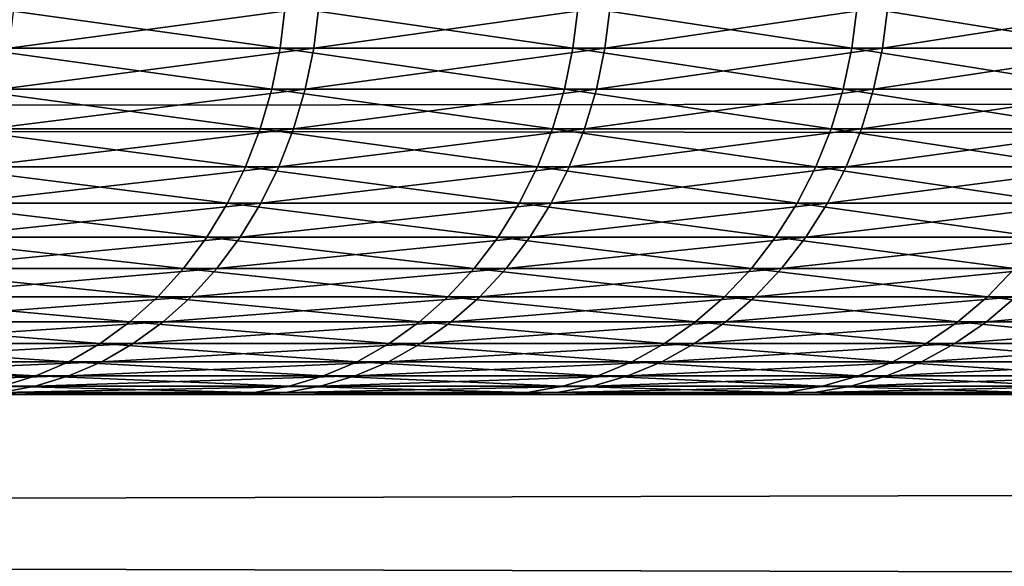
# Model space of a CAD drawing. Header units: millimetres. Extents: x -184 to 165, y -135 to 242.
# Tile 1049 of 1056: x -90.715 to -90.142, y 0.1 to 0.418. Entities that reach past the tile are written whole.
import ezdxf

# ---------------------------------------------------------------- set-up
doc = ezdxf.new("R2010")
doc.units = ezdxf.units.MM
doc.header["$LTSCALE"] = 41.718519
for name, color, linetype in [('384', 7, 'CONTINUOUS'), ('386', 7, 'CONTINUOUS'), ('427', 7, 'CONTINUOUS'), ('440', 7, 'CONTINUOUS')]:
    doc.layers.add(name, color=color, linetype=linetype)

msp = doc.modelspace()

# ---------------------------------------------------------------- linework, layer by layer
at = {"layer": '384', "linetype": 'CONTINUOUS'}
for points in [[(-166.96832, 0.7076, 60), (-30.3233, 0.42605, 60), (-167.27284, 0.29533, 60), (-166.96832, 0.7076, 60)], [(-30.3233, 0.42605, 60), (-29.9692, -0.05802, 60), (-167.27284, 0.29533, 60), (-30.3233, 0.42605, 60)], [(-167.27284, 0.29533, 60), (-29.9692, -0.05802, 60), (-167.57487, -0.11876, 60), (-167.27284, 0.29533, 60)]]:
    msp.add_3dface(points, dxfattribs=at)
at = {"layer": '386', "linetype": 'CONTINUOUS'}
for points in [[(-30.22716, 0.29533, 63), (-30.53168, 0.7076, 63), (-167.1767, 0.42605, 63), (-30.22716, 0.29533, 63)], [(-30.22716, 0.29533, 63), (-167.1767, 0.42605, 63), (-167.5308, -0.05802, 63), (-30.22716, 0.29533, 63)], [(-29.92513, -0.11876, 63), (-30.22716, 0.29533, 63), (-167.5308, -0.05802, 63), (-29.92513, -0.11876, 63)]]:
    msp.add_3dface(points, dxfattribs=at)
at = {"layer": '427', "linetype": 'CONTINUOUS'}
for points in [[(-90.56371, 0.40154, 5.66292), (-90.73912, 0.42584, 5.91598), (-90.742, 0.40154, 5.91387), (-90.56371, 0.40154, 5.66292)], [(-90.56076, 0.42584, 5.66494), (-90.73912, 0.42584, 5.91598), (-90.56371, 0.40154, 5.66292), (-90.56076, 0.42584, 5.66494)], [(-90.71873, 0.42584, -5.8881), (-90.54124, 0.42584, -5.63644), (-90.72162, 0.40154, -5.886), (-90.71873, 0.42584, -5.8881)], [(-90.72162, 0.40154, -5.886), (-90.54124, 0.42584, -5.63644), (-90.54419, 0.40154, -5.63443), (-90.72162, 0.40154, -5.886)], [(-90.39322, 0.40154, 5.4066), (-90.56076, 0.42584, 5.66494), (-90.56371, 0.40154, 5.66292), (-90.39322, 0.40154, 5.4066)], [(-90.39022, 0.42584, 5.40853), (-90.56076, 0.42584, 5.66494), (-90.39322, 0.40154, 5.4066), (-90.39022, 0.42584, 5.40853)], [(-90.54124, 0.42584, -5.63644), (-90.37158, 0.42584, -5.37944), (-90.54419, 0.40154, -5.63443), (-90.54124, 0.42584, -5.63644)], [(-90.54419, 0.40154, -5.63443), (-90.37158, 0.42584, -5.37944), (-90.37459, 0.40154, -5.37752), (-90.54419, 0.40154, -5.63443)], [(-90.23071, 0.40154, 5.14515), (-90.39022, 0.42584, 5.40853), (-90.39322, 0.40154, 5.4066), (-90.23071, 0.40154, 5.14515)], [(-90.22765, 0.42584, 5.14698), (-90.39022, 0.42584, 5.40853), (-90.23071, 0.40154, 5.14515), (-90.22765, 0.42584, 5.14698)], [(-90.37158, 0.42584, -5.37944), (-90.20992, 0.42584, -5.11734), (-90.37459, 0.40154, -5.37752), (-90.37158, 0.42584, -5.37944)], [(-90.37459, 0.40154, -5.37752), (-90.20992, 0.42584, -5.11734), (-90.21299, 0.40154, -5.11551), (-90.37459, 0.40154, -5.37752)], [(-90.07633, 0.40154, 4.87881), (-90.22765, 0.42584, 5.14698), (-90.23071, 0.40154, 5.14515), (-90.07633, 0.40154, 4.87881)], [(-90.07322, 0.42584, 4.88056), (-90.22765, 0.42584, 5.14698), (-90.07633, 0.40154, 4.87881), (-90.07322, 0.42584, 4.88056)], [(-90.20992, 0.42584, -5.11734), (-90.05641, 0.42584, -4.85038), (-90.21299, 0.40154, -5.11551), (-90.20992, 0.42584, -5.11734)], [(-90.21299, 0.40154, -5.11551), (-90.05641, 0.42584, -4.85038), (-90.05953, 0.40154, -4.84865), (-90.21299, 0.40154, -5.11551)], [(-90.5686, 0.37771, 5.65956), (-90.742, 0.40154, 5.91387), (-90.74679, 0.37771, 5.91036), (-90.5686, 0.37771, 5.65956)], [(-90.56371, 0.40154, 5.66292), (-90.742, 0.40154, 5.91387), (-90.5686, 0.37771, 5.65956), (-90.56371, 0.40154, 5.66292)], [(-90.72162, 0.40154, -5.886), (-90.54419, 0.40154, -5.63443), (-90.72642, 0.37771, -5.8825), (-90.72162, 0.40154, -5.886)], [(-90.72642, 0.37771, -5.8825), (-90.54419, 0.40154, -5.63443), (-90.5491, 0.37771, -5.63108), (-90.72642, 0.37771, -5.8825)], [(-90.39822, 0.37771, 5.40339), (-90.56371, 0.40154, 5.66292), (-90.5686, 0.37771, 5.65956), (-90.39822, 0.37771, 5.40339)], [(-90.39322, 0.40154, 5.4066), (-90.56371, 0.40154, 5.66292), (-90.39822, 0.37771, 5.40339), (-90.39322, 0.40154, 5.4066)], [(-90.54419, 0.40154, -5.63443), (-90.37459, 0.40154, -5.37752), (-90.5491, 0.37771, -5.63108), (-90.54419, 0.40154, -5.63443)], [(-90.5491, 0.37771, -5.63108), (-90.37459, 0.40154, -5.37752), (-90.3796, 0.37771, -5.37433), (-90.5491, 0.37771, -5.63108)], [(-90.2358, 0.37771, 5.14209), (-90.39322, 0.40154, 5.4066), (-90.39822, 0.37771, 5.40339), (-90.2358, 0.37771, 5.14209)], [(-90.23071, 0.40154, 5.14515), (-90.39322, 0.40154, 5.4066), (-90.2358, 0.37771, 5.14209), (-90.23071, 0.40154, 5.14515)], [(-90.37459, 0.40154, -5.37752), (-90.21299, 0.40154, -5.11551), (-90.3796, 0.37771, -5.37433), (-90.37459, 0.40154, -5.37752)], [(-90.3796, 0.37771, -5.37433), (-90.21299, 0.40154, -5.11551), (-90.21809, 0.37771, -5.11247), (-90.3796, 0.37771, -5.37433)], [(-90.08152, 0.37771, 4.87592), (-90.23071, 0.40154, 5.14515), (-90.2358, 0.37771, 5.14209), (-90.08152, 0.37771, 4.87592)], [(-90.07633, 0.40154, 4.87881), (-90.23071, 0.40154, 5.14515), (-90.08152, 0.37771, 4.87592), (-90.07633, 0.40154, 4.87881)], [(-90.21299, 0.40154, -5.11551), (-90.05953, 0.40154, -4.84865), (-90.21809, 0.37771, -5.11247), (-90.21299, 0.40154, -5.11551)], [(-90.21809, 0.37771, -5.11247), (-90.05953, 0.40154, -4.84865), (-90.06472, 0.37771, -4.84577), (-90.21809, 0.37771, -5.11247)], [(-90.5754, 0.35458, 5.65488), (-90.74679, 0.37771, 5.91036), (-90.75344, 0.35458, 5.90548), (-90.5754, 0.35458, 5.65488)], [(-90.5686, 0.37771, 5.65956), (-90.74679, 0.37771, 5.91036), (-90.5754, 0.35458, 5.65488), (-90.5686, 0.37771, 5.65956)], [(-90.72642, 0.37771, -5.8825), (-90.5491, 0.37771, -5.63108), (-90.73308, 0.35458, -5.87764), (-90.72642, 0.37771, -5.8825)], [(-90.73308, 0.35458, -5.87764), (-90.5491, 0.37771, -5.63108), (-90.55591, 0.35458, -5.62644), (-90.73308, 0.35458, -5.87764)], [(-90.40515, 0.35458, 5.39892), (-90.5686, 0.37771, 5.65956), (-90.5754, 0.35458, 5.65488), (-90.40515, 0.35458, 5.39892)], [(-90.39822, 0.37771, 5.40339), (-90.5686, 0.37771, 5.65956), (-90.40515, 0.35458, 5.39892), (-90.39822, 0.37771, 5.40339)], [(-90.5491, 0.37771, -5.63108), (-90.3796, 0.37771, -5.37433), (-90.55591, 0.35458, -5.62644), (-90.5491, 0.37771, -5.63108)], [(-90.55591, 0.35458, -5.62644), (-90.3796, 0.37771, -5.37433), (-90.38655, 0.35458, -5.36989), (-90.55591, 0.35458, -5.62644)], [(-90.24288, 0.35458, 5.13784), (-90.39822, 0.37771, 5.40339), (-90.40515, 0.35458, 5.39892), (-90.24288, 0.35458, 5.13784)], [(-90.2358, 0.37771, 5.14209), (-90.39822, 0.37771, 5.40339), (-90.24288, 0.35458, 5.13784), (-90.2358, 0.37771, 5.14209)], [(-90.3796, 0.37771, -5.37433), (-90.21809, 0.37771, -5.11247), (-90.38655, 0.35458, -5.36989), (-90.3796, 0.37771, -5.37433)], [(-90.38655, 0.35458, -5.36989), (-90.21809, 0.37771, -5.11247), (-90.22518, 0.35458, -5.10825), (-90.38655, 0.35458, -5.36989)], [(-90.08871, 0.35458, 4.87189), (-90.2358, 0.37771, 5.14209), (-90.24288, 0.35458, 5.13784), (-90.08871, 0.35458, 4.87189)], [(-90.08152, 0.37771, 4.87592), (-90.2358, 0.37771, 5.14209), (-90.08871, 0.35458, 4.87189), (-90.08152, 0.37771, 4.87592)], [(-90.21809, 0.37771, -5.11247), (-90.06472, 0.37771, -4.84577), (-90.22518, 0.35458, -5.10825), (-90.21809, 0.37771, -5.11247)], [(-90.22518, 0.35458, -5.10825), (-90.06472, 0.37771, -4.84577), (-90.07193, 0.35458, -4.84176), (-90.22518, 0.35458, -5.10825)], [(-90.58403, 0.33237, 5.64895), (-90.75344, 0.35458, 5.90548), (-90.76189, 0.33237, 5.89928), (-90.58403, 0.33237, 5.64895)], [(-90.5754, 0.35458, 5.65488), (-90.75344, 0.35458, 5.90548), (-90.58403, 0.33237, 5.64895), (-90.5754, 0.35458, 5.65488)], [(-90.73308, 0.35458, -5.87764), (-90.55591, 0.35458, -5.62644), (-90.74155, 0.33237, -5.87147), (-90.73308, 0.35458, -5.87764)], [(-90.74155, 0.33237, -5.87147), (-90.55591, 0.35458, -5.62644), (-90.56456, 0.33237, -5.62053), (-90.74155, 0.33237, -5.87147)], [(-90.41397, 0.33237, 5.39326), (-90.5754, 0.35458, 5.65488), (-90.58403, 0.33237, 5.64895), (-90.41397, 0.33237, 5.39326)], [(-90.40515, 0.35458, 5.39892), (-90.5754, 0.35458, 5.65488), (-90.41397, 0.33237, 5.39326), (-90.40515, 0.35458, 5.39892)], [(-90.55591, 0.35458, -5.62644), (-90.38655, 0.35458, -5.36989), (-90.56456, 0.33237, -5.62053), (-90.55591, 0.35458, -5.62644)], [(-90.56456, 0.33237, -5.62053), (-90.38655, 0.35458, -5.36989), (-90.39538, 0.33237, -5.36425), (-90.56456, 0.33237, -5.62053)], [(-90.25186, 0.33237, 5.13245), (-90.40515, 0.35458, 5.39892), (-90.41397, 0.33237, 5.39326), (-90.25186, 0.33237, 5.13245)], [(-90.24288, 0.35458, 5.13784), (-90.40515, 0.35458, 5.39892), (-90.25186, 0.33237, 5.13245), (-90.24288, 0.35458, 5.13784)], [(-90.38655, 0.35458, -5.36989), (-90.22518, 0.35458, -5.10825), (-90.39538, 0.33237, -5.36425), (-90.38655, 0.35458, -5.36989)], [(-90.39538, 0.33237, -5.36425), (-90.22518, 0.35458, -5.10825), (-90.23418, 0.33237, -5.10289), (-90.39538, 0.33237, -5.36425)], [(-90.09786, 0.33237, 4.86678), (-90.24288, 0.35458, 5.13784), (-90.25186, 0.33237, 5.13245), (-90.09786, 0.33237, 4.86678)], [(-90.08871, 0.35458, 4.87189), (-90.24288, 0.35458, 5.13784), (-90.09786, 0.33237, 4.86678), (-90.08871, 0.35458, 4.87189)], [(-90.22518, 0.35458, -5.10825), (-90.07193, 0.35458, -4.84176), (-90.23418, 0.33237, -5.10289), (-90.22518, 0.35458, -5.10825)], [(-90.23418, 0.33237, -5.10289), (-90.07193, 0.35458, -4.84176), (-90.0811, 0.33237, -4.83668), (-90.23418, 0.33237, -5.10289)], [(-90.59442, 0.31129, 5.64181), (-90.76189, 0.33237, 5.89928), (-90.77205, 0.31129, 5.89182), (-90.59442, 0.31129, 5.64181)], [(-90.58403, 0.33237, 5.64895), (-90.76189, 0.33237, 5.89928), (-90.59442, 0.31129, 5.64181), (-90.58403, 0.33237, 5.64895)], [(-90.74155, 0.33237, -5.87147), (-90.56456, 0.33237, -5.62053), (-90.75174, 0.31129, -5.86405), (-90.74155, 0.33237, -5.87147)], [(-90.75174, 0.31129, -5.86405), (-90.56456, 0.33237, -5.62053), (-90.57497, 0.31129, -5.61342), (-90.75174, 0.31129, -5.86405)], [(-90.42457, 0.31129, 5.38644), (-90.58403, 0.33237, 5.64895), (-90.59442, 0.31129, 5.64181), (-90.42457, 0.31129, 5.38644)], [(-90.41397, 0.33237, 5.39326), (-90.58403, 0.33237, 5.64895), (-90.42457, 0.31129, 5.38644), (-90.41397, 0.33237, 5.39326)], [(-90.56456, 0.33237, -5.62053), (-90.39538, 0.33237, -5.36425), (-90.57497, 0.31129, -5.61342), (-90.56456, 0.33237, -5.62053)], [(-90.57497, 0.31129, -5.61342), (-90.39538, 0.33237, -5.36425), (-90.40601, 0.31129, -5.35747), (-90.57497, 0.31129, -5.61342)], [(-90.26267, 0.31129, 5.12596), (-90.41397, 0.33237, 5.39326), (-90.42457, 0.31129, 5.38644), (-90.26267, 0.31129, 5.12596)], [(-90.25186, 0.33237, 5.13245), (-90.41397, 0.33237, 5.39326), (-90.26267, 0.31129, 5.12596), (-90.25186, 0.33237, 5.13245)], [(-90.39538, 0.33237, -5.36425), (-90.23418, 0.33237, -5.10289), (-90.40601, 0.31129, -5.35747), (-90.39538, 0.33237, -5.36425)], [(-90.40601, 0.31129, -5.35747), (-90.23418, 0.33237, -5.10289), (-90.24501, 0.31129, -5.09644), (-90.40601, 0.31129, -5.35747)], [(-90.10886, 0.31129, 4.86062), (-90.25186, 0.33237, 5.13245), (-90.26267, 0.31129, 5.12596), (-90.10886, 0.31129, 4.86062)], [(-90.09786, 0.33237, 4.86678), (-90.25186, 0.33237, 5.13245), (-90.10886, 0.31129, 4.86062), (-90.09786, 0.33237, 4.86678)], [(-90.23418, 0.33237, -5.10289), (-90.0811, 0.33237, -4.83668), (-90.24501, 0.31129, -5.09644), (-90.23418, 0.33237, -5.10289)], [(-90.24501, 0.31129, -5.09644), (-90.0811, 0.33237, -4.83668), (-90.09212, 0.31129, -4.83057), (-90.24501, 0.31129, -5.09644)], [(-90.60646, 0.29155, 5.63353), (-90.77205, 0.31129, 5.89182), (-90.78383, 0.29155, 5.88318), (-90.60646, 0.29155, 5.63353)], [(-90.59442, 0.31129, 5.64181), (-90.77205, 0.31129, 5.89182), (-90.60646, 0.29155, 5.63353), (-90.59442, 0.31129, 5.64181)], [(-90.75174, 0.31129, -5.86405), (-90.57497, 0.31129, -5.61342), (-90.76355, 0.29155, -5.85545), (-90.75174, 0.31129, -5.86405)], [(-90.76355, 0.29155, -5.85545), (-90.57497, 0.31129, -5.61342), (-90.58704, 0.29155, -5.60519), (-90.76355, 0.29155, -5.85545)], [(-90.43686, 0.29155, 5.37853), (-90.59442, 0.31129, 5.64181), (-90.60646, 0.29155, 5.63353), (-90.43686, 0.29155, 5.37853)], [(-90.42457, 0.31129, 5.38644), (-90.59442, 0.31129, 5.64181), (-90.43686, 0.29155, 5.37853), (-90.42457, 0.31129, 5.38644)], [(-90.57497, 0.31129, -5.61342), (-90.40601, 0.31129, -5.35747), (-90.58704, 0.29155, -5.60519), (-90.57497, 0.31129, -5.61342)], [(-90.58704, 0.29155, -5.60519), (-90.40601, 0.31129, -5.35747), (-90.41833, 0.29155, -5.34961), (-90.58704, 0.29155, -5.60519)], [(-90.27519, 0.29155, 5.11844), (-90.42457, 0.31129, 5.38644), (-90.43686, 0.29155, 5.37853), (-90.27519, 0.29155, 5.11844)], [(-90.26267, 0.31129, 5.12596), (-90.42457, 0.31129, 5.38644), (-90.27519, 0.29155, 5.11844), (-90.26267, 0.31129, 5.12596)], [(-90.40601, 0.31129, -5.35747), (-90.24501, 0.31129, -5.09644), (-90.41833, 0.29155, -5.34961), (-90.40601, 0.31129, -5.35747)], [(-90.41833, 0.29155, -5.34961), (-90.24501, 0.31129, -5.09644), (-90.25756, 0.29155, -5.08896), (-90.41833, 0.29155, -5.34961)], [(-90.12161, 0.29155, 4.85349), (-90.26267, 0.31129, 5.12596), (-90.27519, 0.29155, 5.11844), (-90.12161, 0.29155, 4.85349)], [(-90.10886, 0.31129, 4.86062), (-90.26267, 0.31129, 5.12596), (-90.12161, 0.29155, 4.85349), (-90.10886, 0.31129, 4.86062)], [(-90.24501, 0.31129, -5.09644), (-90.09212, 0.31129, -4.83057), (-90.25756, 0.29155, -5.08896), (-90.24501, 0.31129, -5.09644)], [(-90.25756, 0.29155, -5.08896), (-90.09212, 0.31129, -4.83057), (-90.1049, 0.29155, -4.82348), (-90.25756, 0.29155, -5.08896)], [(-90.62004, 0.27334, 5.62419), (-90.78383, 0.29155, 5.88318), (-90.79711, 0.27334, 5.87343), (-90.62004, 0.27334, 5.62419)], [(-90.60646, 0.29155, 5.63353), (-90.78383, 0.29155, 5.88318), (-90.62004, 0.27334, 5.62419), (-90.60646, 0.29155, 5.63353)], [(-90.76355, 0.29155, -5.85545), (-90.58704, 0.29155, -5.60519), (-90.77687, 0.27334, -5.84574), (-90.76355, 0.29155, -5.85545)], [(-90.77687, 0.27334, -5.84574), (-90.58704, 0.29155, -5.60519), (-90.60066, 0.27334, -5.5959), (-90.77687, 0.27334, -5.84574)], [(-90.45072, 0.27334, 5.36962), (-90.60646, 0.29155, 5.63353), (-90.62004, 0.27334, 5.62419), (-90.45072, 0.27334, 5.36962)], [(-90.43686, 0.29155, 5.37853), (-90.60646, 0.29155, 5.63353), (-90.45072, 0.27334, 5.36962), (-90.43686, 0.29155, 5.37853)], [(-90.58704, 0.29155, -5.60519), (-90.41833, 0.29155, -5.34961), (-90.60066, 0.27334, -5.5959), (-90.58704, 0.29155, -5.60519)], [(-90.60066, 0.27334, -5.5959), (-90.41833, 0.29155, -5.34961), (-90.43222, 0.27334, -5.34074), (-90.60066, 0.27334, -5.5959)], [(-90.28932, 0.27334, 5.10996), (-90.43686, 0.29155, 5.37853), (-90.45072, 0.27334, 5.36962), (-90.28932, 0.27334, 5.10996)], [(-90.27519, 0.29155, 5.11844), (-90.43686, 0.29155, 5.37853), (-90.28932, 0.27334, 5.10996), (-90.27519, 0.29155, 5.11844)], [(-90.41833, 0.29155, -5.34961), (-90.25756, 0.29155, -5.08896), (-90.43222, 0.27334, -5.34074), (-90.41833, 0.29155, -5.34961)], [(-90.43222, 0.27334, -5.34074), (-90.25756, 0.29155, -5.08896), (-90.27172, 0.27334, -5.08052), (-90.43222, 0.27334, -5.34074)], [(-90.136, 0.27334, 4.84545), (-90.27519, 0.29155, 5.11844), (-90.28932, 0.27334, 5.10996), (-90.136, 0.27334, 4.84545)], [(-90.12161, 0.29155, 4.85349), (-90.27519, 0.29155, 5.11844), (-90.136, 0.27334, 4.84545), (-90.12161, 0.29155, 4.85349)], [(-90.25756, 0.29155, -5.08896), (-90.1049, 0.29155, -4.82348), (-90.27172, 0.27334, -5.08052), (-90.25756, 0.29155, -5.08896)], [(-90.27172, 0.27334, -5.08052), (-90.1049, 0.29155, -4.82348), (-90.11931, 0.27334, -4.81548), (-90.27172, 0.27334, -5.08052)], [(-90.63502, 0.25684, 5.61389), (-90.79711, 0.27334, 5.87343), (-90.81178, 0.25684, 5.86267), (-90.63502, 0.25684, 5.61389)], [(-90.62004, 0.27334, 5.62419), (-90.79711, 0.27334, 5.87343), (-90.63502, 0.25684, 5.61389), (-90.62004, 0.27334, 5.62419)], [(-90.77687, 0.27334, -5.84574), (-90.60066, 0.27334, -5.5959), (-90.79157, 0.25684, -5.83503), (-90.77687, 0.27334, -5.84574)], [(-90.79157, 0.25684, -5.83503), (-90.60066, 0.27334, -5.5959), (-90.61568, 0.25684, -5.58564), (-90.79157, 0.25684, -5.83503)], [(-90.46602, 0.25684, 5.35978), (-90.62004, 0.27334, 5.62419), (-90.63502, 0.25684, 5.61389), (-90.46602, 0.25684, 5.35978)], [(-90.45072, 0.27334, 5.36962), (-90.62004, 0.27334, 5.62419), (-90.46602, 0.25684, 5.35978), (-90.45072, 0.27334, 5.36962)], [(-90.60066, 0.27334, -5.5959), (-90.43222, 0.27334, -5.34074), (-90.61568, 0.25684, -5.58564), (-90.60066, 0.27334, -5.5959)], [(-90.61568, 0.25684, -5.58564), (-90.43222, 0.27334, -5.34074), (-90.44755, 0.25684, -5.33096), (-90.61568, 0.25684, -5.58564)], [(-90.30491, 0.25684, 5.1006), (-90.45072, 0.27334, 5.36962), (-90.46602, 0.25684, 5.35978), (-90.30491, 0.25684, 5.1006)], [(-90.28932, 0.27334, 5.10996), (-90.45072, 0.27334, 5.36962), (-90.30491, 0.25684, 5.1006), (-90.28932, 0.27334, 5.10996)], [(-90.43222, 0.27334, -5.34074), (-90.27172, 0.27334, -5.08052), (-90.44755, 0.25684, -5.33096), (-90.43222, 0.27334, -5.34074)], [(-90.44755, 0.25684, -5.33096), (-90.27172, 0.27334, -5.08052), (-90.28734, 0.25684, -5.07122), (-90.44755, 0.25684, -5.33096)], [(-90.15187, 0.25684, 4.83657), (-90.28932, 0.27334, 5.10996), (-90.30491, 0.25684, 5.1006), (-90.15187, 0.25684, 4.83657)], [(-90.136, 0.27334, 4.84545), (-90.28932, 0.27334, 5.10996), (-90.15187, 0.25684, 4.83657), (-90.136, 0.27334, 4.84545)], [(-90.27172, 0.27334, -5.08052), (-90.11931, 0.27334, -4.81548), (-90.28734, 0.25684, -5.07122), (-90.27172, 0.27334, -5.08052)], [(-90.28734, 0.25684, -5.07122), (-90.11931, 0.27334, -4.81548), (-90.13521, 0.25684, -4.80666), (-90.28734, 0.25684, -5.07122)], [(-90.00703, 0.25684, 4.56796), (-90.136, 0.27334, 4.84545), (-90.15187, 0.25684, 4.83657), (-90.00703, 0.25684, 4.56796)], [(-90.65127, 0.2422, 5.60272), (-90.81178, 0.25684, 5.86267), (-90.82767, 0.2422, 5.851), (-90.65127, 0.2422, 5.60272)], [(-90.63502, 0.25684, 5.61389), (-90.81178, 0.25684, 5.86267), (-90.65127, 0.2422, 5.60272), (-90.63502, 0.25684, 5.61389)], [(-90.79157, 0.25684, -5.83503), (-90.61568, 0.25684, -5.58564), (-90.8075, 0.2422, -5.82342), (-90.79157, 0.25684, -5.83503)], [(-90.8075, 0.2422, -5.82342), (-90.61568, 0.25684, -5.58564), (-90.63196, 0.2422, -5.57453), (-90.8075, 0.2422, -5.82342)], [(-90.4826, 0.2422, 5.34912), (-90.63502, 0.25684, 5.61389), (-90.65127, 0.2422, 5.60272), (-90.4826, 0.2422, 5.34912)], [(-90.46602, 0.25684, 5.35978), (-90.63502, 0.25684, 5.61389), (-90.4826, 0.2422, 5.34912), (-90.46602, 0.25684, 5.35978)], [(-90.61568, 0.25684, -5.58564), (-90.44755, 0.25684, -5.33096), (-90.63196, 0.2422, -5.57453), (-90.61568, 0.25684, -5.58564)], [(-90.63196, 0.2422, -5.57453), (-90.44755, 0.25684, -5.33096), (-90.46417, 0.2422, -5.32035), (-90.63196, 0.2422, -5.57453)], [(-90.32182, 0.2422, 5.09045), (-90.46602, 0.25684, 5.35978), (-90.4826, 0.2422, 5.34912), (-90.32182, 0.2422, 5.09045)], [(-90.30491, 0.25684, 5.1006), (-90.46602, 0.25684, 5.35978), (-90.32182, 0.2422, 5.09045), (-90.30491, 0.25684, 5.1006)], [(-90.44755, 0.25684, -5.33096), (-90.28734, 0.25684, -5.07122), (-90.46417, 0.2422, -5.32035), (-90.44755, 0.25684, -5.33096)], [(-90.46417, 0.2422, -5.32035), (-90.28734, 0.25684, -5.07122), (-90.30428, 0.2422, -5.06112), (-90.46417, 0.2422, -5.32035)], [(-90.16908, 0.2422, 4.82695), (-90.30491, 0.25684, 5.1006), (-90.32182, 0.2422, 5.09045), (-90.16908, 0.2422, 4.82695)], [(-90.15187, 0.25684, 4.83657), (-90.30491, 0.25684, 5.1006), (-90.16908, 0.2422, 4.82695), (-90.15187, 0.25684, 4.83657)], [(-90.28734, 0.25684, -5.07122), (-90.13521, 0.25684, -4.80666), (-90.30428, 0.2422, -5.06112), (-90.28734, 0.25684, -5.07122)], [(-90.30428, 0.2422, -5.06112), (-90.13521, 0.25684, -4.80666), (-90.15245, 0.2422, -4.7971), (-90.30428, 0.2422, -5.06112)], [(-90.02453, 0.2422, 4.55887), (-90.15187, 0.25684, 4.83657), (-90.16908, 0.2422, 4.82695), (-90.02453, 0.2422, 4.55887)], [(-90.13521, 0.25684, -4.80666), (-89.9913, 0.25684, -4.53755), (-90.15245, 0.2422, -4.7971), (-90.13521, 0.25684, -4.80666)], [(-90.15245, 0.2422, -4.7971), (-89.9913, 0.25684, -4.53755), (-90.00883, 0.2422, -4.52852), (-90.15245, 0.2422, -4.7971)], [(-90.00703, 0.25684, 4.56796), (-90.15187, 0.25684, 4.83657), (-90.02453, 0.2422, 4.55887), (-90.00703, 0.25684, 4.56796)], [(-90.66862, 0.22957, 5.59078), (-90.82767, 0.2422, 5.851), (-90.84465, 0.22957, 5.83854), (-90.66862, 0.22957, 5.59078)], [(-90.65127, 0.2422, 5.60272), (-90.82767, 0.2422, 5.851), (-90.66862, 0.22957, 5.59078), (-90.65127, 0.2422, 5.60272)], [(-90.8075, 0.2422, -5.82342), (-90.63196, 0.2422, -5.57453), (-90.82452, 0.22957, -5.81102), (-90.8075, 0.2422, -5.82342)], [(-90.82452, 0.22957, -5.81102), (-90.63196, 0.2422, -5.57453), (-90.64936, 0.22957, -5.56266), (-90.82452, 0.22957, -5.81102)], [(-90.50031, 0.22957, 5.33773), (-90.65127, 0.2422, 5.60272), (-90.66862, 0.22957, 5.59078), (-90.50031, 0.22957, 5.33773)], [(-90.4826, 0.2422, 5.34912), (-90.65127, 0.2422, 5.60272), (-90.50031, 0.22957, 5.33773), (-90.4826, 0.2422, 5.34912)], [(-90.63196, 0.2422, -5.57453), (-90.46417, 0.2422, -5.32035), (-90.64936, 0.22957, -5.56266), (-90.63196, 0.2422, -5.57453)], [(-90.64936, 0.22957, -5.56266), (-90.46417, 0.2422, -5.32035), (-90.48192, 0.22957, -5.30902), (-90.64936, 0.22957, -5.56266)], [(-90.33987, 0.22957, 5.07961), (-90.4826, 0.2422, 5.34912), (-90.50031, 0.22957, 5.33773), (-90.33987, 0.22957, 5.07961)], [(-90.32182, 0.2422, 5.09045), (-90.4826, 0.2422, 5.34912), (-90.33987, 0.22957, 5.07961), (-90.32182, 0.2422, 5.09045)], [(-90.46417, 0.2422, -5.32035), (-90.30428, 0.2422, -5.06112), (-90.48192, 0.22957, -5.30902), (-90.46417, 0.2422, -5.32035)], [(-90.48192, 0.22957, -5.30902), (-90.30428, 0.2422, -5.06112), (-90.32237, 0.22957, -5.05035), (-90.48192, 0.22957, -5.30902)], [(-90.18746, 0.22957, 4.81667), (-90.32182, 0.2422, 5.09045), (-90.33987, 0.22957, 5.07961), (-90.18746, 0.22957, 4.81667)], [(-90.30428, 0.2422, -5.06112), (-90.15245, 0.2422, -4.7971), (-90.32237, 0.22957, -5.05035), (-90.30428, 0.2422, -5.06112)], [(-90.32237, 0.22957, -5.05035), (-90.15245, 0.2422, -4.7971), (-90.17087, 0.22957, -4.78688), (-90.32237, 0.22957, -5.05035)], [(-90.16908, 0.2422, 4.82695), (-90.32182, 0.2422, 5.09045), (-90.18746, 0.22957, 4.81667), (-90.16908, 0.2422, 4.82695)], [(-90.04321, 0.22957, 4.54916), (-90.16908, 0.2422, 4.82695), (-90.18746, 0.22957, 4.81667), (-90.04321, 0.22957, 4.54916)], [(-90.15245, 0.2422, -4.7971), (-90.00883, 0.2422, -4.52852), (-90.17087, 0.22957, -4.78688), (-90.15245, 0.2422, -4.7971)], [(-90.17087, 0.22957, -4.78688), (-90.00883, 0.2422, -4.52852), (-90.02755, 0.22957, -4.51888), (-90.17087, 0.22957, -4.78688)], [(-90.02453, 0.2422, 4.55887), (-90.16908, 0.2422, 4.82695), (-90.04321, 0.22957, 4.54916), (-90.02453, 0.2422, 4.55887)], [(-90.68691, 0.21906, 5.57821), (-90.84465, 0.22957, 5.83854), (-90.86254, 0.21906, 5.82541), (-90.68691, 0.21906, 5.57821)], [(-90.66862, 0.22957, 5.59078), (-90.84465, 0.22957, 5.83854), (-90.68691, 0.21906, 5.57821), (-90.66862, 0.22957, 5.59078)], [(-90.82452, 0.22957, -5.81102), (-90.64936, 0.22957, -5.56266), (-90.84246, 0.21906, -5.79795), (-90.82452, 0.22957, -5.81102)], [(-90.84246, 0.21906, -5.79795), (-90.64936, 0.22957, -5.56266), (-90.66769, 0.21906, -5.55015), (-90.84246, 0.21906, -5.79795)], [(-90.51898, 0.21906, 5.32572), (-90.66862, 0.22957, 5.59078), (-90.68691, 0.21906, 5.57821), (-90.51898, 0.21906, 5.32572)], [(-90.50031, 0.22957, 5.33773), (-90.66862, 0.22957, 5.59078), (-90.51898, 0.21906, 5.32572), (-90.50031, 0.22957, 5.33773)], [(-90.64936, 0.22957, -5.56266), (-90.48192, 0.22957, -5.30902), (-90.66769, 0.21906, -5.55015), (-90.64936, 0.22957, -5.56266)], [(-90.66769, 0.21906, -5.55015), (-90.48192, 0.22957, -5.30902), (-90.50063, 0.21906, -5.29708), (-90.66769, 0.21906, -5.55015)], [(-90.3589, 0.21906, 5.06818), (-90.50031, 0.22957, 5.33773), (-90.51898, 0.21906, 5.32572), (-90.3589, 0.21906, 5.06818)], [(-90.48192, 0.22957, -5.30902), (-90.32237, 0.22957, -5.05035), (-90.50063, 0.21906, -5.29708), (-90.48192, 0.22957, -5.30902)], [(-90.50063, 0.21906, -5.29708), (-90.32237, 0.22957, -5.05035), (-90.34144, 0.21906, -5.03899), (-90.50063, 0.21906, -5.29708)], [(-90.33987, 0.22957, 5.07961), (-90.50031, 0.22957, 5.33773), (-90.3589, 0.21906, 5.06818), (-90.33987, 0.22957, 5.07961)], [(-90.20683, 0.21906, 4.80583), (-90.33987, 0.22957, 5.07961), (-90.3589, 0.21906, 5.06818), (-90.20683, 0.21906, 4.80583)], [(-90.32237, 0.22957, -5.05035), (-90.17087, 0.22957, -4.78688), (-90.34144, 0.21906, -5.03899), (-90.32237, 0.22957, -5.05035)], [(-90.34144, 0.21906, -5.03899), (-90.17087, 0.22957, -4.78688), (-90.19028, 0.21906, -4.77611), (-90.34144, 0.21906, -5.03899)], [(-90.18746, 0.22957, 4.81667), (-90.33987, 0.22957, 5.07961), (-90.20683, 0.21906, 4.80583), (-90.18746, 0.22957, 4.81667)], [(-90.06291, 0.21906, 4.53893), (-90.18746, 0.22957, 4.81667), (-90.20683, 0.21906, 4.80583), (-90.06291, 0.21906, 4.53893)], [(-90.17087, 0.22957, -4.78688), (-90.02755, 0.22957, -4.51888), (-90.19028, 0.21906, -4.77611), (-90.17087, 0.22957, -4.78688)], [(-90.19028, 0.21906, -4.77611), (-90.02755, 0.22957, -4.51888), (-90.04728, 0.21906, -4.50871), (-90.19028, 0.21906, -4.77611)], [(-90.04321, 0.22957, 4.54916), (-90.18746, 0.22957, 4.81667), (-90.06291, 0.21906, 4.53893), (-90.04321, 0.22957, 4.54916)], [(-90.70597, 0.21078, 5.56511), (-90.86254, 0.21906, 5.82541), (-90.88118, 0.21078, 5.81173), (-90.70597, 0.21078, 5.56511)], [(-90.68691, 0.21906, 5.57821), (-90.86254, 0.21906, 5.82541), (-90.70597, 0.21078, 5.56511), (-90.68691, 0.21906, 5.57821)], [(-90.84246, 0.21906, -5.79795), (-90.66769, 0.21906, -5.55015), (-90.86115, 0.21078, -5.78433), (-90.84246, 0.21906, -5.79795)], [(-90.86115, 0.21078, -5.78433), (-90.66769, 0.21906, -5.55015), (-90.68679, 0.21078, -5.53711), (-90.86115, 0.21078, -5.78433)], [(-90.53843, 0.21078, 5.31321), (-90.68691, 0.21906, 5.57821), (-90.70597, 0.21078, 5.56511), (-90.53843, 0.21078, 5.31321)], [(-90.51898, 0.21906, 5.32572), (-90.68691, 0.21906, 5.57821), (-90.53843, 0.21078, 5.31321), (-90.51898, 0.21906, 5.32572)], [(-90.66769, 0.21906, -5.55015), (-90.50063, 0.21906, -5.29708), (-90.68679, 0.21078, -5.53711), (-90.66769, 0.21906, -5.55015)], [(-90.68679, 0.21078, -5.53711), (-90.50063, 0.21906, -5.29708), (-90.52012, 0.21078, -5.28464), (-90.68679, 0.21078, -5.53711)], [(-90.37872, 0.21078, 5.05628), (-90.51898, 0.21906, 5.32572), (-90.53843, 0.21078, 5.31321), (-90.37872, 0.21078, 5.05628)], [(-90.50063, 0.21906, -5.29708), (-90.34144, 0.21906, -5.03899), (-90.52012, 0.21078, -5.28464), (-90.50063, 0.21906, -5.29708)], [(-90.52012, 0.21078, -5.28464), (-90.34144, 0.21906, -5.03899), (-90.36131, 0.21078, -5.02715), (-90.52012, 0.21078, -5.28464)], [(-90.3589, 0.21906, 5.06818), (-90.51898, 0.21906, 5.32572), (-90.37872, 0.21078, 5.05628), (-90.3589, 0.21906, 5.06818)], [(-90.22701, 0.21078, 4.79455), (-90.3589, 0.21906, 5.06818), (-90.37872, 0.21078, 5.05628), (-90.22701, 0.21078, 4.79455)], [(-90.34144, 0.21906, -5.03899), (-90.19028, 0.21906, -4.77611), (-90.36131, 0.21078, -5.02715), (-90.34144, 0.21906, -5.03899)], [(-90.36131, 0.21078, -5.02715), (-90.19028, 0.21906, -4.77611), (-90.2105, 0.21078, -4.7649), (-90.36131, 0.21078, -5.02715)], [(-90.20683, 0.21906, 4.80583), (-90.3589, 0.21906, 5.06818), (-90.22701, 0.21078, 4.79455), (-90.20683, 0.21906, 4.80583)], [(-90.08343, 0.21078, 4.52827), (-90.20683, 0.21906, 4.80583), (-90.22701, 0.21078, 4.79455), (-90.08343, 0.21078, 4.52827)], [(-90.19028, 0.21906, -4.77611), (-90.04728, 0.21906, -4.50871), (-90.2105, 0.21078, -4.7649), (-90.19028, 0.21906, -4.77611)], [(-90.2105, 0.21078, -4.7649), (-90.04728, 0.21906, -4.50871), (-90.06784, 0.21078, -4.49813), (-90.2105, 0.21078, -4.7649)], [(-90.06291, 0.21906, 4.53893), (-90.20683, 0.21906, 4.80583), (-90.08343, 0.21078, 4.52827), (-90.06291, 0.21906, 4.53893)], [(-90.70597, 0.21078, 5.56511), (-90.88118, 0.21078, 5.81173), (-90.7256, 0.20481, 5.55161), (-90.70597, 0.21078, 5.56511)], [(-90.86115, 0.21078, -5.78433), (-90.68679, 0.21078, -5.53711), (-90.8804, 0.20481, -5.77031), (-90.86115, 0.21078, -5.78433)], [(-90.8804, 0.20481, -5.77031), (-90.68679, 0.21078, -5.53711), (-90.70646, 0.20481, -5.52368), (-90.8804, 0.20481, -5.77031)], [(-90.55846, 0.20481, 5.30033), (-90.70597, 0.21078, 5.56511), (-90.7256, 0.20481, 5.55161), (-90.55846, 0.20481, 5.30033)], [(-90.68679, 0.21078, -5.53711), (-90.52012, 0.21078, -5.28464), (-90.70646, 0.20481, -5.52368), (-90.68679, 0.21078, -5.53711)], [(-90.70646, 0.20481, -5.52368), (-90.52012, 0.21078, -5.28464), (-90.5402, 0.20481, -5.27182), (-90.70646, 0.20481, -5.52368)], [(-90.53843, 0.21078, 5.31321), (-90.70597, 0.21078, 5.56511), (-90.55846, 0.20481, 5.30033), (-90.53843, 0.21078, 5.31321)], [(-90.39915, 0.20481, 5.04402), (-90.53843, 0.21078, 5.31321), (-90.55846, 0.20481, 5.30033), (-90.39915, 0.20481, 5.04402)], [(-90.52012, 0.21078, -5.28464), (-90.36131, 0.21078, -5.02715), (-90.5402, 0.20481, -5.27182), (-90.52012, 0.21078, -5.28464)], [(-90.5402, 0.20481, -5.27182), (-90.36131, 0.21078, -5.02715), (-90.38177, 0.20481, -5.01496), (-90.5402, 0.20481, -5.27182)], [(-90.37872, 0.21078, 5.05628), (-90.53843, 0.21078, 5.31321), (-90.39915, 0.20481, 5.04402), (-90.37872, 0.21078, 5.05628)], [(-90.2478, 0.20481, 4.78292), (-90.37872, 0.21078, 5.05628), (-90.39915, 0.20481, 5.04402), (-90.2478, 0.20481, 4.78292)], [(-90.36131, 0.21078, -5.02715), (-90.2105, 0.21078, -4.7649), (-90.38177, 0.20481, -5.01496), (-90.36131, 0.21078, -5.02715)], [(-90.38177, 0.20481, -5.01496), (-90.2105, 0.21078, -4.7649), (-90.23133, 0.20481, -4.75334), (-90.38177, 0.20481, -5.01496)], [(-90.22701, 0.21078, 4.79455), (-90.37872, 0.21078, 5.05628), (-90.2478, 0.20481, 4.78292), (-90.22701, 0.21078, 4.79455)], [(-90.10457, 0.20481, 4.51728), (-90.22701, 0.21078, 4.79455), (-90.2478, 0.20481, 4.78292), (-90.10457, 0.20481, 4.51728)], [(-90.2105, 0.21078, -4.7649), (-90.06784, 0.21078, -4.49813), (-90.23133, 0.20481, -4.75334), (-90.2105, 0.21078, -4.7649)], [(-90.23133, 0.20481, -4.75334), (-90.06784, 0.21078, -4.49813), (-90.08901, 0.20481, -4.48722), (-90.23133, 0.20481, -4.75334)], [(-90.08343, 0.21078, 4.52827), (-90.22701, 0.21078, 4.79455), (-90.10457, 0.20481, 4.51728), (-90.08343, 0.21078, 4.52827)], [(-90.8804, 0.20481, -5.77031), (-90.70646, 0.20481, -5.52368), (-90.90004, 0.2012, -5.756), (-90.8804, 0.20481, -5.77031)], [(-90.90004, 0.2012, -5.756), (-90.70646, 0.20481, -5.52368), (-90.72653, 0.2012, -5.50999), (-90.90004, 0.2012, -5.756)], [(-90.7122, 0.2, 5.44518), (-90.74561, 0.2012, 5.53785), (-90.87044, 0.2, 5.67314), (-90.7122, 0.2, 5.44518)], [(-90.57889, 0.2012, 5.28719), (-90.7256, 0.20481, 5.55161), (-90.74561, 0.2012, 5.53785), (-90.57889, 0.2012, 5.28719)], [(-90.57889, 0.2012, 5.28719), (-90.74561, 0.2012, 5.53785), (-90.7122, 0.2, 5.44518), (-90.57889, 0.2012, 5.28719)], [(-90.72653, 0.2012, -5.50999), (-90.56068, 0.2012, -5.25875), (-90.74259, 0.2, -5.49005), (-90.72653, 0.2012, -5.50999)], [(-90.74259, 0.2, -5.49005), (-90.56068, 0.2012, -5.25875), (-90.59733, 0.2, -5.27054), (-90.74259, 0.2, -5.49005)], [(-90.70646, 0.20481, -5.52368), (-90.5402, 0.20481, -5.27182), (-90.72653, 0.2012, -5.50999), (-90.70646, 0.20481, -5.52368)], [(-90.72653, 0.2012, -5.50999), (-90.5402, 0.20481, -5.27182), (-90.56068, 0.2012, -5.25875), (-90.72653, 0.2012, -5.50999)], [(-90.55846, 0.20481, 5.30033), (-90.7256, 0.20481, 5.55161), (-90.57889, 0.2012, 5.28719), (-90.55846, 0.20481, 5.30033)], [(-90.56076, 0.2, 5.21319), (-90.57889, 0.2012, 5.28719), (-90.7122, 0.2, 5.44518), (-90.56076, 0.2, 5.21319)], [(-90.59733, 0.2, -5.27054), (-90.56068, 0.2012, -5.25875), (-90.45804, 0.2, -5.0472), (-90.59733, 0.2, -5.27054)], [(-90.41997, 0.2012, 5.03151), (-90.55846, 0.20481, 5.30033), (-90.57889, 0.2012, 5.28719), (-90.41997, 0.2012, 5.03151)], [(-90.41997, 0.2012, 5.03151), (-90.57889, 0.2012, 5.28719), (-90.56076, 0.2, 5.21319), (-90.41997, 0.2012, 5.03151)], [(-90.41619, 0.2, 4.97737), (-90.41997, 0.2012, 5.03151), (-90.56076, 0.2, 5.21319), (-90.41619, 0.2, 4.97737)], [(-90.5402, 0.20481, -5.27182), (-90.38177, 0.20481, -5.01496), (-90.56068, 0.2012, -5.25875), (-90.5402, 0.20481, -5.27182)], [(-90.56068, 0.2012, -5.25875), (-90.38177, 0.20481, -5.01496), (-90.40264, 0.2012, -5.00253), (-90.56068, 0.2012, -5.25875)], [(-90.56068, 0.2012, -5.25875), (-90.40264, 0.2012, -5.00253), (-90.45804, 0.2, -5.0472), (-90.56068, 0.2012, -5.25875)], [(-90.39915, 0.20481, 5.04402), (-90.55846, 0.20481, 5.30033), (-90.41997, 0.2012, 5.03151), (-90.39915, 0.20481, 5.04402)], [(-90.45804, 0.2, -5.0472), (-90.40264, 0.2012, -5.00253), (-90.32484, 0.2, -4.82017), (-90.45804, 0.2, -5.0472)], [(-90.269, 0.2012, 4.77106), (-90.39915, 0.20481, 5.04402), (-90.41997, 0.2012, 5.03151), (-90.269, 0.2012, 4.77106)], [(-90.269, 0.2012, 4.77106), (-90.41997, 0.2012, 5.03151), (-90.41619, 0.2, 4.97737), (-90.269, 0.2012, 4.77106)], [(-90.27858, 0.2, 4.73791), (-90.269, 0.2012, 4.77106), (-90.41619, 0.2, 4.97737), (-90.27858, 0.2, 4.73791)], [(-90.38177, 0.20481, -5.01496), (-90.23133, 0.20481, -4.75334), (-90.40264, 0.2012, -5.00253), (-90.38177, 0.20481, -5.01496)], [(-90.40264, 0.2012, -5.00253), (-90.23133, 0.20481, -4.75334), (-90.25257, 0.2012, -4.74156), (-90.40264, 0.2012, -5.00253)], [(-90.40264, 0.2012, -5.00253), (-90.25257, 0.2012, -4.74156), (-90.32484, 0.2, -4.82017), (-90.40264, 0.2012, -5.00253)], [(-90.2478, 0.20481, 4.78292), (-90.39915, 0.20481, 5.04402), (-90.269, 0.2012, 4.77106), (-90.2478, 0.20481, 4.78292)], [(-90.32484, 0.2, -4.82017), (-90.25257, 0.2012, -4.74156), (-90.19781, 0.2, -4.58964), (-90.32484, 0.2, -4.82017)], [(-90.14798, 0.2, 4.49501), (-90.269, 0.2012, 4.77106), (-90.27858, 0.2, 4.73791), (-90.14798, 0.2, 4.49501)], [(-90.12612, 0.2012, 4.50609), (-90.2478, 0.20481, 4.78292), (-90.269, 0.2012, 4.77106), (-90.12612, 0.2012, 4.50609)], [(-90.12612, 0.2012, 4.50609), (-90.269, 0.2012, 4.77106), (-90.14798, 0.2, 4.49501), (-90.12612, 0.2012, 4.50609)], [(-90.23133, 0.20481, -4.75334), (-90.08901, 0.20481, -4.48722), (-90.25257, 0.2012, -4.74156), (-90.23133, 0.20481, -4.75334)], [(-90.25257, 0.2012, -4.74156), (-90.08901, 0.20481, -4.48722), (-90.11061, 0.2012, -4.47609), (-90.25257, 0.2012, -4.74156)], [(-90.25257, 0.2012, -4.74156), (-90.11061, 0.2012, -4.47609), (-90.19781, 0.2, -4.58964), (-90.25257, 0.2012, -4.74156)], [(-90.10457, 0.20481, 4.51728), (-90.2478, 0.20481, 4.78292), (-90.12612, 0.2012, 4.50609), (-90.10457, 0.20481, 4.51728)], [(-90.19781, 0.2, -4.58964), (-90.11061, 0.2012, -4.47609), (-90.07705, 0.2, -4.35576), (-90.19781, 0.2, -4.58964)], [(-90.02448, 0.2, 4.24886), (-90.12612, 0.2012, 4.50609), (-90.14798, 0.2, 4.49501), (-90.02448, 0.2, 4.24886)]]:
    msp.add_3dface(points, dxfattribs=at)
at = {"layer": '440', "linetype": 'CONTINUOUS'}
for points in [[(-90.19781, 0.2, -4.58964), (-90.07705, 0.2, -4.35576), (-98.80757, 0.2, 9.75), (-90.19781, 0.2, -4.58964)], [(-90.19781, 0.2, -4.58964), (-98.80757, 0.2, 9.75), (-94.53435, 0.2, 2.51133), (-90.19781, 0.2, -4.58964)], [(-90.07705, 0.2, -4.35576), (-98.54438, 0.2, 9.74665), (-98.80757, 0.2, 9.75), (-90.07705, 0.2, -4.35576)], [(-90.07705, 0.2, -4.35576), (-89.96265, 0.2, -4.1187), (-98.54438, 0.2, 9.74665), (-90.07705, 0.2, -4.35576)], [(-89.96265, 0.2, -4.1187), (-98.28136, 0.2, 9.7362), (-98.54438, 0.2, 9.74665), (-89.96265, 0.2, -4.1187)], [(-89.96265, 0.2, -4.1187), (-89.85469, 0.2, -3.87864), (-98.28136, 0.2, 9.7362), (-89.96265, 0.2, -4.1187)], [(-89.85469, 0.2, -3.87864), (-98.01873, 0.2, 9.71865), (-98.28136, 0.2, 9.7362), (-89.85469, 0.2, -3.87864)], [(-89.85469, 0.2, -3.87864), (-89.75325, 0.2, -3.63577), (-98.01873, 0.2, 9.71865), (-89.85469, 0.2, -3.87864)], [(-89.75325, 0.2, -3.63577), (-97.75667, 0.2, 9.69402), (-98.01873, 0.2, 9.71865), (-89.75325, 0.2, -3.63577)], [(-89.75325, 0.2, -3.63577), (-89.65843, 0.2, -3.39031), (-97.75667, 0.2, 9.69402), (-89.75325, 0.2, -3.63577)], [(-89.65843, 0.2, -3.39031), (-97.49537, 0.2, 9.66232), (-97.75667, 0.2, 9.69402), (-89.65843, 0.2, -3.39031)], [(-89.65843, 0.2, -3.39031), (-89.5702, 0.2, -3.14217), (-97.49537, 0.2, 9.66232), (-89.65843, 0.2, -3.39031)], [(-89.5702, 0.2, -3.14217), (-97.23502, 0.2, 9.62358), (-97.49537, 0.2, 9.66232), (-89.5702, 0.2, -3.14217)], [(-89.5702, 0.2, -3.14217), (-89.49257, 0.2, -2.90417), (-97.23502, 0.2, 9.62358), (-89.5702, 0.2, -3.14217)], [(-89.49257, 0.2, -2.90417), (-96.97598, 0.2, 9.57787), (-97.23502, 0.2, 9.62358), (-89.49257, 0.2, -2.90417)], [(-89.49257, 0.2, -2.90417), (-89.41845, 0.2, -2.65501), (-96.97598, 0.2, 9.57787), (-89.49257, 0.2, -2.90417)], [(-89.41845, 0.2, -2.65501), (-96.69641, 0.2, 9.52037), (-96.97598, 0.2, 9.57787), (-89.41845, 0.2, -2.65501)], [(-89.41845, 0.2, -2.65501), (-89.34809, 0.2, -2.39247), (-96.69641, 0.2, 9.52037), (-89.41845, 0.2, -2.65501)], [(-89.34809, 0.2, -2.39247), (-96.40946, 0.2, 9.4524), (-96.69641, 0.2, 9.52037), (-89.34809, 0.2, -2.39247)], [(-89.34809, 0.2, -2.39247), (-89.2851, 0.2, -2.12816), (-96.40946, 0.2, 9.4524), (-89.34809, 0.2, -2.39247)], [(-89.2851, 0.2, -2.12816), (-96.12557, 0.2, 9.37603), (-96.40946, 0.2, 9.4524), (-89.2851, 0.2, -2.12816)], [(-89.2851, 0.2, -2.12816), (-89.2295, 0.2, -1.86227), (-96.12557, 0.2, 9.37603), (-89.2851, 0.2, -2.12816)], [(-89.2295, 0.2, -1.86227), (-95.84498, 0.2, 9.29141), (-96.12557, 0.2, 9.37603), (-89.2295, 0.2, -1.86227)], [(-89.2295, 0.2, -1.86227), (-89.18135, 0.2, -1.59499), (-95.84498, 0.2, 9.29141), (-89.2295, 0.2, -1.86227)], [(-89.18135, 0.2, -1.59499), (-95.56788, 0.2, 9.19869), (-95.84498, 0.2, 9.29141), (-89.18135, 0.2, -1.59499)], [(-89.18135, 0.2, -1.59499), (-89.14066, 0.2, -1.3265), (-95.56788, 0.2, 9.19869), (-89.18135, 0.2, -1.59499)], [(-89.14066, 0.2, -1.3265), (-95.29448, 0.2, 9.09801), (-95.56788, 0.2, 9.19869), (-89.14066, 0.2, -1.3265)], [(-89.14066, 0.2, -1.3265), (-89.10746, 0.2, -1.057), (-95.29448, 0.2, 9.09801), (-89.14066, 0.2, -1.3265)], [(-89.10746, 0.2, -1.057), (-95.025, 0.2, 8.98954), (-95.29448, 0.2, 9.09801), (-89.10746, 0.2, -1.057)], [(-89.10746, 0.2, -1.057), (-89.08179, 0.2, -0.78668), (-95.025, 0.2, 8.98954), (-89.10746, 0.2, -1.057)], [(-89.08179, 0.2, -0.78668), (-94.75961, 0.2, 8.87343), (-95.025, 0.2, 8.98954), (-89.08179, 0.2, -0.78668)], [(-89.08179, 0.2, -0.78668), (-89.06365, 0.2, -0.51574), (-94.75961, 0.2, 8.87343), (-89.08179, 0.2, -0.78668)], [(-89.06365, 0.2, -0.51574), (-94.49851, 0.2, 8.74984), (-94.75961, 0.2, 8.87343), (-89.06365, 0.2, -0.51574)], [(-90.19781, 0.2, -4.58964), (-94.53435, 0.2, 2.51133), (-94.43611, 0.2, 2.33645), (-90.19781, 0.2, -4.58964)], [(-89.06365, 0.2, -0.51574), (-89.05306, 0.2, -0.24435), (-94.49851, 0.2, 8.74984), (-89.06365, 0.2, -0.51574)], [(-89.05306, 0.2, -0.24435), (-94.24189, 0.2, 8.61894), (-94.49851, 0.2, 8.74984), (-89.05306, 0.2, -0.24435)], [(-90.19781, 0.2, -4.58964), (-94.43611, 0.2, 2.33645), (-94.34487, 0.2, 2.15738), (-90.19781, 0.2, -4.58964)], [(-90.19781, 0.2, -4.58964), (-94.34487, 0.2, 2.15738), (-94.2608, 0.2, 1.97438), (-90.19781, 0.2, -4.58964)], [(-90.19781, 0.2, -4.58964), (-94.2608, 0.2, 1.97438), (-94.18409, 0.2, 1.7877), (-90.19781, 0.2, -4.58964)], [(-89.05306, 0.2, -0.24435), (-89.05004, 0.2, 0.02728), (-94.24189, 0.2, 8.61894), (-89.05306, 0.2, -0.24435)], [(-89.05004, 0.2, 0.02728), (-93.98991, 0.2, 8.48089), (-94.24189, 0.2, 8.61894), (-89.05004, 0.2, 0.02728)], [(-90.19781, 0.2, -4.58964), (-94.18409, 0.2, 1.7877), (-94.1149, 0.2, 1.5976), (-90.19781, 0.2, -4.58964)], [(-90.19781, 0.2, -4.58964), (-94.1149, 0.2, 1.5976), (-94.0534, 0.2, 1.40437), (-90.19781, 0.2, -4.58964)], [(-90.32484, 0.2, -4.82017), (-90.19781, 0.2, -4.58964), (-94.0534, 0.2, 1.40437), (-90.32484, 0.2, -4.82017)], [(-90.32484, 0.2, -4.82017), (-94.0534, 0.2, 1.40437), (-93.99973, 0.2, 1.20827), (-90.32484, 0.2, -4.82017)], [(-90.32484, 0.2, -4.82017), (-93.99973, 0.2, 1.20827), (-93.95405, 0.2, 1.00961), (-90.32484, 0.2, -4.82017)], [(-89.05004, 0.2, 0.02728), (-89.05458, 0.2, 0.29897), (-93.98991, 0.2, 8.48089), (-89.05004, 0.2, 0.02728)], [(-89.05458, 0.2, 0.29897), (-93.74275, 0.2, 8.33587), (-93.98991, 0.2, 8.48089), (-89.05458, 0.2, 0.29897)], [(-90.32484, 0.2, -4.82017), (-93.95405, 0.2, 1.00961), (-93.9165, 0.2, 0.80867), (-90.32484, 0.2, -4.82017)], [(-90.45804, 0.2, -5.0472), (-90.32484, 0.2, -4.82017), (-93.9165, 0.2, 0.80867), (-90.45804, 0.2, -5.0472)], [(-90.45804, 0.2, -5.0472), (-93.9165, 0.2, 0.80867), (-93.8872, 0.2, 0.60576), (-90.45804, 0.2, -5.0472)], [(-90.45804, 0.2, -5.0472), (-93.8872, 0.2, 0.60576), (-93.86628, 0.2, 0.40119), (-90.45804, 0.2, -5.0472)], [(-90.45804, 0.2, -5.0472), (-93.86628, 0.2, 0.40119), (-93.85385, 0.2, 0.19528), (-90.45804, 0.2, -5.0472)], [(-90.74259, 0.2, -5.49005), (-90.59733, 0.2, -5.27054), (-93.85486, 0.2, -0.21924), (-90.74259, 0.2, -5.49005)], [(-90.59733, 0.2, -5.27054), (-93.85001, 0.2, -0.01164), (-93.85486, 0.2, -0.21924), (-90.59733, 0.2, -5.27054)], [(-90.59733, 0.2, -5.27054), (-90.45804, 0.2, -5.0472), (-93.85385, 0.2, 0.19528), (-90.59733, 0.2, -5.27054)], [(-90.59733, 0.2, -5.27054), (-93.85385, 0.2, 0.19528), (-93.85001, 0.2, -0.01164), (-90.59733, 0.2, -5.27054)], [(-89.05458, 0.2, 0.29897), (-89.06671, 0.2, 0.57051), (-93.74275, 0.2, 8.33587), (-89.05458, 0.2, 0.29897)], [(-89.06671, 0.2, 0.57051), (-93.50057, 0.2, 8.18404), (-93.74275, 0.2, 8.33587), (-89.06671, 0.2, 0.57051)], [(-89.06671, 0.2, 0.57051), (-89.0864, 0.2, 0.84173), (-93.50057, 0.2, 8.18404), (-89.06671, 0.2, 0.57051)], [(-89.0864, 0.2, 0.84173), (-89.11367, 0.2, 1.11241), (-93.50057, 0.2, 8.18404), (-89.0864, 0.2, 0.84173)], [(-89.11367, 0.2, 1.11241), (-93.26354, 0.2, 8.02559), (-93.50057, 0.2, 8.18404), (-89.11367, 0.2, 1.11241)], [(-89.11367, 0.2, 1.11241), (-89.1485, 0.2, 1.38238), (-93.26354, 0.2, 8.02559), (-89.11367, 0.2, 1.11241)], [(-89.1485, 0.2, 1.38238), (-93.0318, 0.2, 7.86069), (-93.26354, 0.2, 8.02559), (-89.1485, 0.2, 1.38238)], [(-89.1485, 0.2, 1.38238), (-89.19088, 0.2, 1.65143), (-93.0318, 0.2, 7.86069), (-89.1485, 0.2, 1.38238)], [(-89.19088, 0.2, 1.65143), (-92.8055, 0.2, 7.68951), (-93.0318, 0.2, 7.86069), (-89.19088, 0.2, 1.65143)], [(-89.19088, 0.2, 1.65143), (-89.24079, 0.2, 1.91937), (-92.8055, 0.2, 7.68951), (-89.19088, 0.2, 1.65143)], [(-89.24079, 0.2, 1.91937), (-92.58479, 0.2, 7.51224), (-92.8055, 0.2, 7.68951), (-89.24079, 0.2, 1.91937)], [(-89.24079, 0.2, 1.91937), (-89.29822, 0.2, 2.18601), (-92.58479, 0.2, 7.51224), (-89.24079, 0.2, 1.91937)], [(-89.29822, 0.2, 2.18601), (-92.3698, 0.2, 7.32906), (-92.58479, 0.2, 7.51224), (-89.29822, 0.2, 2.18601)], [(-89.29822, 0.2, 2.18601), (-89.36314, 0.2, 2.45115), (-92.3698, 0.2, 7.32906), (-89.29822, 0.2, 2.18601)], [(-89.36314, 0.2, 2.45115), (-92.16066, 0.2, 7.14015), (-92.3698, 0.2, 7.32906), (-89.36314, 0.2, 2.45115)], [(-89.36314, 0.2, 2.45115), (-89.43552, 0.2, 2.7146), (-92.16066, 0.2, 7.14015), (-89.36314, 0.2, 2.45115)], [(-89.43552, 0.2, 2.7146), (-91.9575, 0.2, 6.9457), (-92.16066, 0.2, 7.14015), (-89.43552, 0.2, 2.7146)], [(-89.43552, 0.2, 2.7146), (-89.51534, 0.2, 2.97617), (-91.9575, 0.2, 6.9457), (-89.43552, 0.2, 2.7146)], [(-89.51534, 0.2, 2.97617), (-91.76044, 0.2, 6.7459), (-91.9575, 0.2, 6.9457), (-89.51534, 0.2, 2.97617)], [(-89.51534, 0.2, 2.97617), (-89.60255, 0.2, 3.23565), (-91.76044, 0.2, 6.7459), (-89.51534, 0.2, 2.97617)], [(-89.60255, 0.2, 3.23565), (-91.56959, 0.2, 6.54092), (-91.76044, 0.2, 6.7459), (-89.60255, 0.2, 3.23565)], [(-89.60255, 0.2, 3.23565), (-89.69712, 0.2, 3.49285), (-91.56959, 0.2, 6.54092), (-89.60255, 0.2, 3.23565)], [(-89.69712, 0.2, 3.49285), (-91.38506, 0.2, 6.33097), (-91.56959, 0.2, 6.54092), (-89.69712, 0.2, 3.49285)], [(-89.69712, 0.2, 3.49285), (-89.799, 0.2, 3.74759), (-91.38506, 0.2, 6.33097), (-89.69712, 0.2, 3.49285)], [(-89.799, 0.2, 3.74759), (-91.20696, 0.2, 6.11623), (-91.38506, 0.2, 6.33097), (-89.799, 0.2, 3.74759)], [(-89.799, 0.2, 3.74759), (-89.90814, 0.2, 3.99965), (-91.20696, 0.2, 6.11623), (-89.799, 0.2, 3.74759)], [(-89.90814, 0.2, 3.99965), (-91.03539, 0.2, 5.89689), (-91.20696, 0.2, 6.11623), (-89.90814, 0.2, 3.99965)], [(-89.90814, 0.2, 3.99965), (-90.02448, 0.2, 4.24886), (-91.03539, 0.2, 5.89689), (-89.90814, 0.2, 3.99965)], [(-90.02448, 0.2, 4.24886), (-90.87044, 0.2, 5.67314), (-91.03539, 0.2, 5.89689), (-90.02448, 0.2, 4.24886)], [(-90.02448, 0.2, 4.24886), (-90.14798, 0.2, 4.49501), (-90.87044, 0.2, 5.67314), (-90.02448, 0.2, 4.24886)], [(-90.14798, 0.2, 4.49501), (-90.7122, 0.2, 5.44518), (-90.87044, 0.2, 5.67314), (-90.14798, 0.2, 4.49501)], [(-90.14798, 0.2, 4.49501), (-90.27858, 0.2, 4.73791), (-90.7122, 0.2, 5.44518), (-90.14798, 0.2, 4.49501)], [(-90.27858, 0.2, 4.73791), (-90.56076, 0.2, 5.21319), (-90.7122, 0.2, 5.44518), (-90.27858, 0.2, 4.73791)], [(-90.27858, 0.2, 4.73791), (-90.41619, 0.2, 4.97737), (-90.56076, 0.2, 5.21319), (-90.27858, 0.2, 4.73791)]]:
    msp.add_3dface(points, dxfattribs=at)

doc.saveas('drawing.dxf')
